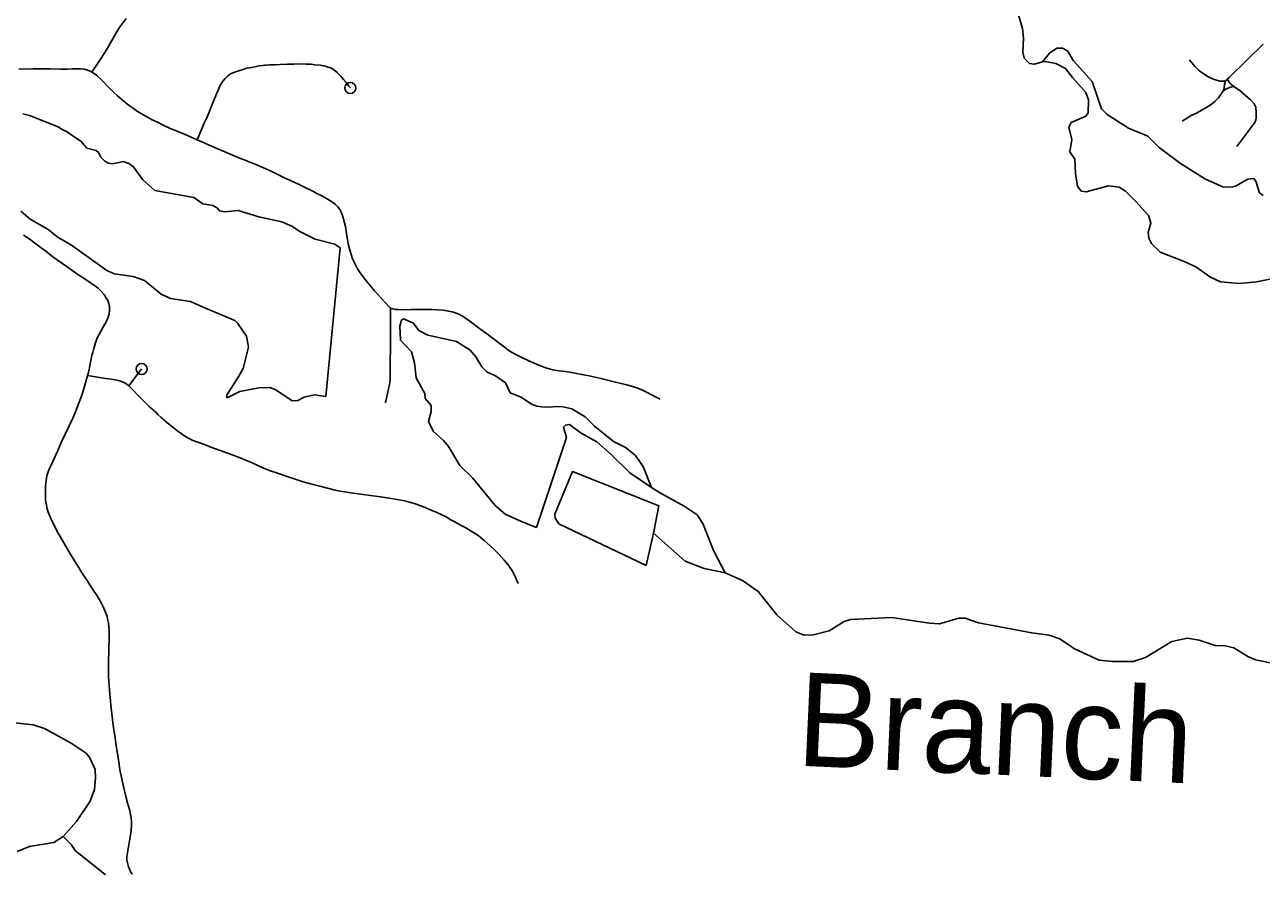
# Model space of a CAD drawing. Extents: x -19 to 366, y -4 to 359.
# Drawn here: x 145.451 to 146.509, y 189.502 to 190.228 of the extents above; entities that cross this region are included whole.
import ezdxf

# ---------------------------------------------------------------- set-up
doc = ezdxf.new("R2010")
doc.units = 0
for name, color, linetype in [('R_ROW', 7, 'Continuous'), ('R_Striping', 7, 'Continuous'), ('R_Temp Easement', 7, 'Continuous'), ('Sheet Fence', 7, 'Continuous')]:
    doc.layers.add(name, color=color, linetype=linetype)

msp = doc.modelspace()

# ---------------------------------------------------------------- linework, layer by layer
at = {"layer": 'R_ROW'}
for points in [[(145.8259, 189.9785), (145.8223, 189.9806), (145.8177, 189.9823), (145.8135, 189.9832), (145.8087, 189.984), (145.8038, 189.9844), (145.7992, 189.9846), (145.7938, 189.9847), (145.7883, 189.9847), (145.7816, 189.9845), (145.7749, 189.9843), (145.7699, 189.9846)], [(145.5199, 189.9734), (145.5183, 189.9706), (145.5157, 189.9662), (145.5139, 189.9629), (145.5126, 189.9604), (145.5109, 189.9553), (145.5097, 189.9513), (145.5088, 189.9478), (145.5081, 189.9451), (145.5075, 189.9425), (145.5051, 189.9307), (145.5043, 189.9281)], [(145.5043, 189.9281), (145.5018, 189.9188), (145.4998, 189.9121), (145.4981, 189.9075), (145.4969, 189.9043), (145.4939, 189.8971), (145.4916, 189.8915), (145.4887, 189.885), (145.4853, 189.8779), (145.4821, 189.8712), (145.4788, 189.864), (145.476, 189.8576), (145.4728, 189.8509), (145.4713, 189.8473), (145.4699, 189.843), (145.4693, 189.8405), (145.4682, 189.8335), (145.4682, 189.8241), (145.4684, 189.8213), (145.4691, 189.817), (145.4698, 189.8139), (145.4705, 189.811), (145.4739, 189.803), (145.4792, 189.7932), (145.4828, 189.7868), (145.4862, 189.7808), (145.4891, 189.7759), (145.4931, 189.7695), (145.4951, 189.7662), (145.5007, 189.7576), (145.5034, 189.7534), (145.5063, 189.749), (145.5095, 189.744), (145.5125, 189.7394), (145.5152, 189.7351), (145.5184, 189.729), (145.521, 189.7218), (145.5215, 189.7195), (145.5222, 189.716), (145.5229, 189.71), (145.5229, 189.7044), (145.5225, 189.692), (145.5222, 189.6833), (145.5224, 189.6702), (145.5233, 189.6553), (145.5246, 189.6432), (145.5264, 189.6289), (145.5277, 189.6196), (145.5292, 189.6095), (145.5302, 189.6028), (145.5311, 189.5972), (145.5321, 189.5904), (145.5357, 189.5737), (145.5363, 189.5715), (145.5372, 189.5676), (145.5382, 189.5635), (145.5383, 189.5629), (145.5393, 189.5593), (145.5399, 189.5573), (145.5404, 189.5555), (145.5409, 189.5538), (145.5417, 189.5495), (145.5418, 189.5484), (145.542, 189.5466), (145.542, 189.546), (145.542, 189.5441), (145.5419, 189.5428), (145.5416, 189.5389), (145.5414, 189.537), (145.5408, 189.5328), (145.5406, 189.5316), (145.54, 189.5278), (145.5398, 189.5265), (145.5394, 189.5246), (145.5391, 189.5231), (145.5388, 189.5215), (145.5385, 189.5194), (145.5383, 189.5177), (145.5381, 189.5161), (145.5381, 189.5149), (145.5381, 189.5136), (145.5383, 189.5117), (145.5385, 189.5108), (145.5391, 189.5086), (145.5394, 189.5075), (145.5399, 189.506), (145.5407, 189.5043), (145.5412, 189.5035), (145.5425, 189.5013)], [(145.5043, 189.9281), (145.5198, 189.9256)]]:
    msp.add_lwpolyline(points, dxfattribs=at)
at = {"layer": 'R_Striping'}
msp.add_line((146.4416, 190.1457), (146.4499, 190.1509), dxfattribs=at)
for points in [[(145.5373, 190.2338), (145.5315, 190.2256), (145.5285, 190.2208), (145.5251, 190.2148), (145.5213, 190.2083), (145.5187, 190.2037), (145.5166, 190.2005), (145.508, 190.1877)], [(146.5109, 190.2118), (146.4819, 190.1831)], [(145.7294, 190.1743), (145.7279, 190.1761), (145.7257, 190.179), (145.7235, 190.1815), (145.7211, 190.1845), (145.7182, 190.1875), (145.7163, 190.189), (145.714, 190.1905), (145.7123, 190.1914), (145.7103, 190.1922), (145.7079, 190.1928), (145.7034, 190.1937), (145.699, 190.1942), (145.6957, 190.1945), (145.6914, 190.1946), (145.6856, 190.1948), (145.6809, 190.1946), (145.6756, 190.1945), (145.6694, 190.1944), (145.6646, 190.1942), (145.6603, 190.194), (145.6569, 190.1937), (145.6562, 190.1937), (145.6544, 190.1936), (145.6512, 190.1931), (145.6464, 190.1922), (145.6429, 190.1916), (145.6407, 190.1911), (145.6381, 190.1904), (145.6358, 190.1896), (145.6327, 190.1885), (145.631, 190.1881), (145.6295, 190.1876), (145.6278, 190.1868), (145.6257, 190.1856), (145.6239, 190.1841), (145.6222, 190.1824), (145.6203, 190.1801), (145.618, 190.1764), (145.6174, 190.1753), (145.6168, 190.1738), (145.615, 190.1698), (145.6128, 190.1644), (145.6111, 190.1602), (145.6084, 190.1535), (145.6064, 190.1487), (145.6043, 190.1441), (145.5982, 190.1299)], [(146.4478, 190.1984), (146.4525, 190.1926), (146.4556, 190.1895), (146.4603, 190.1862), (146.4644, 190.1836), (146.469, 190.1815), (146.4742, 190.1802), (146.4786, 190.18)], [(145.508, 190.1877), (145.5066, 190.1885), (145.5043, 190.1895), (145.5014, 190.1903), (145.4985, 190.1906), (145.4911, 190.1905), (145.4873, 190.1904), (145.4815, 190.1904), (145.4724, 190.1905), (145.4658, 190.1905), (145.4579, 190.1905), (145.4454, 190.1904)], [(145.5982, 190.1299), (145.59, 190.1336), (145.5824, 190.1367), (145.5787, 190.1381), (145.5744, 190.1399), (145.5692, 190.1424), (145.5643, 190.145), (145.5598, 190.1471), (145.5558, 190.1492), (145.5472, 190.1542), (145.5424, 190.1576), (145.5408, 190.1588), (145.5387, 190.1602), (145.5339, 190.1642), (145.5299, 190.1676), (145.5266, 190.1708), (145.5237, 190.1736), (145.5209, 190.1765), (145.5185, 190.1789), (145.5157, 190.1818), (145.5122, 190.1849), (145.5099, 190.1866), (145.508, 190.1877)], [(146.4786, 190.18), (146.4786, 190.18), (146.4786, 190.1801), (146.4792, 190.1808), (146.4802, 190.1817)], [(146.4802, 190.1817), (146.4819, 190.1831)], [(146.4859, 190.1756), (146.4858, 190.1757), (146.4835, 190.1773), (146.4831, 190.1777), (146.4823, 190.1785), (146.4809, 190.1806), (146.4802, 190.1817)], [(146.4499, 190.1509), (146.4537, 190.1527), (146.4586, 190.1554), (146.4619, 190.1572), (146.4664, 190.1602), (146.4695, 190.1626), (146.4726, 190.1659), (146.4758, 190.1704), (146.4766, 190.1719)], [(146.4766, 190.1719), (146.4769, 190.1724), (146.4774, 190.1742), (146.4779, 190.1773)], [(146.4766, 190.1719), (146.4789, 190.1731), (146.48, 190.1737), (146.4814, 190.1743), (146.4831, 190.1749), (146.4859, 190.1756)], [(146.4779, 190.1773), (146.4783, 190.179), (146.4786, 190.18)], [(146.4884, 190.1242), (146.5039, 190.1448), (146.5045, 190.147), (146.5048, 190.1487), (146.5048, 190.1529), (146.5045, 190.1579), (146.5032, 190.1608), (146.5002, 190.1641), (146.4911, 190.1719), (146.4859, 190.1756)], [(145.5982, 190.1299), (145.6043, 190.1272), (145.608, 190.1255), (145.6138, 190.1231), (145.6339, 190.1144), (145.6392, 190.1124), (145.6448, 190.1102), (145.6474, 190.1092), (145.6596, 190.1038), (145.6643, 190.1015), (145.6685, 190.0995), (145.6742, 190.0968), (145.6774, 190.0953), (145.6817, 190.0934), (145.686, 190.0914), (145.6901, 190.0894), (145.6977, 190.0856), (145.7002, 190.0843), (145.7048, 190.082), (145.7103, 190.0788), (145.7132, 190.0771), (145.7166, 190.0746), (145.7187, 190.0725), (145.7206, 190.0699), (145.7227, 190.0652), (145.7236, 190.062), (145.7251, 190.0557), (145.7263, 190.0477), (145.7277, 190.0398), (145.7288, 190.0353), (145.7302, 190.0308), (145.7313, 190.0281), (145.7335, 190.0235), (145.7356, 190.0195), (145.7378, 190.0161), (145.742, 190.0104), (145.7499, 190.0006), (145.7563, 189.9936), (145.7586, 189.9912), (145.7636, 189.9857)], [(145.4495, 190.0483), (145.4531, 190.0459), (145.4612, 190.0401), (145.4624, 190.0392), (145.47, 190.0333), (145.4747, 190.0297), (145.4832, 190.0236), (145.4888, 190.0197), (145.4961, 190.0146), (145.5015, 190.0111), (145.5068, 190.0075), (145.5102, 190.0052), (145.5134, 190.0028), (145.5161, 190.0002), (145.5185, 189.9975), (145.5207, 189.9941), (145.5216, 189.9923), (145.5225, 189.9898), (145.523, 189.9871), (145.5232, 189.9841), (145.5228, 189.9806), (145.5217, 189.9773), (145.5199, 189.9734)], [(145.7636, 189.9857), (145.7637, 189.9763), (145.7637, 189.9685), (145.7638, 189.9625), (145.7636, 189.9538), (145.7633, 189.9377), (145.7633, 189.9243), (145.7632, 189.9219), (145.7629, 189.9206), (145.7595, 189.9046)], [(145.7699, 189.9846), (145.7681, 189.9847), (145.7636, 189.9857)], [(145.9946, 189.9079), (145.9872, 189.9115), (145.9846, 189.913), (145.9819, 189.9143), (145.9789, 189.9158), (145.9751, 189.9173), (145.9708, 189.9188), (145.9661, 189.9202), (145.9612, 189.9214), (145.9565, 189.9224), (145.9519, 189.9236), (145.945, 189.9253), (145.94, 189.9265), (145.9338, 189.9278), (145.9276, 189.9291), (145.9215, 189.9302), (145.9173, 189.931), (145.9137, 189.9315), (145.908, 189.9322), (145.9023, 189.9331), (145.8968, 189.9346), (145.8908, 189.937), (145.8823, 189.9407), (145.8757, 189.9437), (145.8709, 189.946), (145.8669, 189.9484), (145.8638, 189.9505), (145.8608, 189.9528), (145.8568, 189.9558), (145.8541, 189.9578), (145.8505, 189.9605), (145.8458, 189.964), (145.8402, 189.9682), (145.8352, 189.972), (145.8308, 189.9752), (145.826, 189.9785)], [(145.5397, 189.9194), (145.5506, 189.9337)], [(145.5198, 189.9256), (145.5227, 189.9252), (145.5284, 189.9243), (145.5317, 189.9236), (145.5362, 189.9219), (145.5384, 189.9204), (145.5397, 189.9194)], [(145.5397, 189.9194), (145.54, 189.9191), (145.5421, 189.917), (145.544, 189.9149), (145.5463, 189.9125), (145.5518, 189.9069), (145.5573, 189.9012), (145.5633, 189.8961), (145.5646, 189.8948), (145.5673, 189.8922), (145.5716, 189.8885), (145.5763, 189.8846), (145.5789, 189.8826), (145.5809, 189.881), (145.5825, 189.8798), (145.5876, 189.8761), (145.5939, 189.8728), (145.5953, 189.8722), (145.6044, 189.869), (145.61, 189.8669), (145.6266, 189.8607), (145.6349, 189.8577), (145.6403, 189.8554), (145.6447, 189.8535), (145.6544, 189.8491), (145.6602, 189.8468), (145.6678, 189.8442), (145.6744, 189.842), (145.6882, 189.8375), (145.6922, 189.8363), (145.6974, 189.8348), (145.7033, 189.8333), (145.7108, 189.8313), (145.7163, 189.83), (145.7207, 189.8291), (145.728, 189.828), (145.7382, 189.8266), (145.7465, 189.8255), (145.7553, 189.8243), (145.7647, 189.8228), (145.7708, 189.8217), (145.7747, 189.821), (145.7803, 189.8196), (145.7858, 189.8179), (145.7921, 189.8156), (145.7985, 189.8129), (145.8034, 189.8109), (145.8066, 189.8094), (145.8113, 189.807), (145.8155, 189.8045), (145.8187, 189.8028), (145.8238, 189.8001), (145.8281, 189.7978), (145.8388, 189.791), (145.8438, 189.7869), (145.8489, 189.7825), (145.8529, 189.7789), (145.8569, 189.7749), (145.8611, 189.7701), (145.8643, 189.7663), (145.8677, 189.7615), (145.8705, 189.7561), (145.8729, 189.7501)]]:
    msp.add_lwpolyline(points, dxfattribs=at)
for centre in [(145.7294, 190.1743), (145.5506, 189.9337)]:
    msp.add_circle(centre, 0.00473, dxfattribs=at)
at = {"layer": 'R_Temp Easement'}
for points in [[(146.3003, 190.2405), (146.3049, 190.2253), (146.3057, 190.2168), (146.3052, 190.205), (146.3064, 190.1999), (146.3109, 190.1951), (146.3151, 190.1946), (146.3221, 190.1967), (146.328, 190.204), (146.3342, 190.2083), (146.3392, 190.2084), (146.3433, 190.2061), (146.3485, 190.1974), (146.3645, 190.1798), (146.3724, 190.1565), (146.3773, 190.1516), (146.3956, 190.1399), (146.4121, 190.1331), (146.422, 190.1233), (146.4401, 190.1095), (146.4616, 190.0963), (146.4765, 190.0897), (146.4839, 190.0894), (146.4873, 190.0903), (146.4977, 190.0961), (146.5028, 190.0967), (146.5045, 190.0946), (146.5078, 190.0845), (146.5108, 190.0821)], [(146.3221, 190.1967), (146.3242, 190.1969), (146.3335, 190.1951), (146.3417, 190.1909), (146.3476, 190.1833), (146.359, 190.1705), (146.3615, 190.164), (146.361, 190.153), (146.3591, 190.1502), (146.3464, 190.1448), (146.3444, 190.1406), (146.3471, 190.1302), (146.3454, 190.1197), (146.3496, 190.1133), (146.3502, 190.1011), (146.352, 190.0901), (146.3552, 190.086), (146.3594, 190.0852), (146.3786, 190.0906), (146.3877, 190.0893), (146.393, 190.0859), (146.4019, 190.0771), (146.4126, 190.065), (146.4147, 190.0587), (146.4125, 190.0505), (146.4129, 190.0456), (146.4154, 190.0412), (146.4226, 190.0337), (146.4433, 190.0258), (146.4532, 190.0211), (146.4658, 190.0122), (146.4745, 190.0083), (146.4903, 190.0068), (146.5051, 190.0084), (146.5487, 190.0169)], [(145.7206, 190.0373), (145.7162, 190.0404), (145.6993, 190.0447), (145.6856, 190.0516), (145.6799, 190.0556), (145.6706, 190.0597), (145.6509, 190.064), (145.6332, 190.0693), (145.622, 190.0683), (145.6173, 190.069), (145.6155, 190.0715), (145.6116, 190.0735), (145.603, 190.075), (145.5952, 190.0805), (145.562, 190.0864), (145.5517, 190.0957), (145.5437, 190.1067), (145.5397, 190.1097), (145.5347, 190.1112), (145.526, 190.1094), (145.5224, 190.11), (145.519, 190.1117), (145.5158, 190.1151), (145.5136, 190.1189), (145.5116, 190.1206), (145.5038, 190.1228), (145.499, 190.1283), (145.4863, 190.137), (145.4821, 190.1389), (145.4792, 190.1411), (145.4547, 190.1507), (145.4488, 190.1522)], [(145.4471, 190.0688), (145.4551, 190.0619), (145.4707, 190.0532), (145.4792, 190.0462), (145.4897, 190.0402), (145.5209, 190.0181), (145.5247, 190.0162)], [(145.7084, 189.9101), (145.7206, 190.0373)], [(145.5247, 190.0162), (145.5274, 190.0151), (145.5435, 190.0129), (145.5532, 190.0095), (145.5675, 189.9978), (145.5753, 189.994), (145.5924, 189.9916), (145.6032, 189.9865), (145.6304, 189.9751), (145.633, 189.9726), (145.6405, 189.9618), (145.6422, 189.9523), (145.6376, 189.9341), (145.6338, 189.9276), (145.6234, 189.9111), (145.624, 189.909), (145.6348, 189.9143), (145.6511, 189.9176), (145.6604, 189.9179), (145.6655, 189.9158), (145.6794, 189.9064), (145.6844, 189.9066), (145.6899, 189.9096), (145.6986, 189.9116), (145.7084, 189.9101)], [(146.0504, 189.7593), (146.0405, 189.7778), (146.0311, 189.8015), (146.0263, 189.8087), (146.0153, 189.8163), (145.994, 189.828), (145.9873, 189.8323), (145.9802, 189.8503), (145.9731, 189.8598), (145.9648, 189.8664), (145.9547, 189.8716), (145.9385, 189.8847), (145.9303, 189.8928), (145.9191, 189.8996), (145.91, 189.9015), (145.8957, 189.901), (145.8889, 189.9019), (145.8845, 189.9036), (145.8756, 189.9097), (145.8661, 189.9132), (145.8621, 189.9218), (145.8537, 189.9278), (145.8463, 189.9312), (145.8419, 189.9355), (145.8369, 189.9442), (145.832, 189.9499), (145.8202, 189.9571), (145.7957, 189.9625), (145.7881, 189.9666), (145.7833, 189.9729), (145.7749, 189.9766), (145.7731, 189.9755), (145.7716, 189.9702), (145.7724, 189.9584), (145.7817, 189.9484), (145.7844, 189.9389), (145.7858, 189.926), (145.7931, 189.9127), (145.7933, 189.9084), (145.7986, 189.9025), (145.7986, 189.8974), (145.7964, 189.8886), (145.8004, 189.8805), (145.8092, 189.8725)], [(145.8886, 189.7981), (145.9143, 189.8751), (145.9118, 189.8838), (145.9135, 189.8855), (145.9171, 189.8863), (145.9271, 189.8787), (145.9405, 189.8712), (145.9528, 189.8606), (145.9687, 189.8449), (145.9873, 189.8323)], [(145.8092, 189.8725), (145.8134, 189.8672), (145.8231, 189.8512), (145.834, 189.8404), (145.8534, 189.8169), (145.8618, 189.8095), (145.8766, 189.8028), (145.8886, 189.7981)], [(146.2504, 189.7203), (146.2337, 189.7156), (146.2253, 189.716), (146.1931, 189.721), (146.1576, 189.7191), (146.1521, 189.7176), (146.1394, 189.7095), (146.1258, 189.7061), (146.1178, 189.7058), (146.1108, 189.7088), (146.0944, 189.7232), (146.0786, 189.7433), (146.0652, 189.7525), (146.0504, 189.7593), (146.0322, 189.7628), (146.016, 189.7692), (145.989, 189.793), (145.9934, 189.8166), (145.9197, 189.8459), (145.9045, 189.8093), (145.9047, 189.8059), (145.9079, 189.8012), (145.9825, 189.7656)], [(145.9825, 189.7656), (145.989, 189.793)], [(146.5182, 189.6819), (146.5044, 189.6847), (146.4977, 189.6875), (146.4857, 189.695), (146.4783, 189.6967), (146.4698, 189.6971), (146.4561, 189.7016), (146.4462, 189.7032), (146.4328, 189.7005), (146.4101, 189.6868), (146.3997, 189.6833), (146.382, 189.6832), (146.3706, 189.6843), (146.3493, 189.6941), (146.3368, 189.7028), (146.3278, 189.7058), (146.3128, 189.7078), (146.2671, 189.7165), (146.2559, 189.7205), (146.2504, 189.7203)], [(145.4154, 189.6336), (145.4577, 189.6292), (145.4676, 189.626), (145.4904, 189.6134), (145.5031, 189.6047), (145.5064, 189.6009), (145.5108, 189.5909), (145.5112, 189.5837), (145.5103, 189.5736), (145.5065, 189.5637), (145.4949, 189.5462), (145.4835, 189.5336)], [(145.4441, 189.5205), (145.4545, 189.5248), (145.4756, 189.5284), (145.4835, 189.5336), (145.4904, 189.5266), (145.4938, 189.5215), (145.5197, 189.5007)]]:
    msp.add_lwpolyline(points, dxfattribs=at)
at = {"layer": 'Sheet Fence'}
for points in [[(154.1159, 1.8709), (153.9063, 10.4874), (153.696, 19.1041), (153.485, 27.7209), (153.2733, 36.3378), (153.0608, 44.9549), (152.8476, 53.5721), (152.6337, 62.1894), (152.419, 70.8069), (152.2036, 79.4245), (151.9875, 88.0422), (151.7707, 96.6601), (151.5531, 105.2782), (151.3348, 113.8963), (151.1158, 122.5147), (150.8961, 131.1331), (150.6757, 139.7517), (150.4545, 148.3704), (150.2326, 156.9893), (150.0101, 165.6083), (149.7867, 174.2275), (149.5627, 182.8468), (149.338, 191.4662), (149.1125, 200.0858), (148.8864, 208.7055), (148.6595, 217.3254), (148.4319, 225.9454), (148.2037, 234.5655), (147.9747, 243.1858), (147.745, 251.8063), (147.5146, 260.4269), (147.2835, 269.0476), (147.0517, 277.6685), (146.8191, 286.2895), (146.5859, 294.9106), (146.352, 303.5319), (146.1174, 312.1534), (145.8821, 320.775), (145.6461, 329.3967), (145.4094, 338.0186), (145.172, 346.6406)], [(146.7783, 1.697), (146.5788, 10.3131), (146.3785, 18.9294), (146.1776, 27.5458), (145.9759, 36.1624), (145.7736, 44.7791), (145.5705, 53.396), (145.3668, 62.013), (145.1624, 70.6301), (144.9572, 79.2474), (144.7514, 87.8648), (144.5449, 96.4823), (144.3377, 105.1), (144.1299, 113.7179), (143.9213, 122.3359), (143.712, 130.954), (143.5021, 139.5723), (143.2915, 148.1907), (143.0802, 156.8092), (142.8682, 165.4279), (142.6555, 174.0468), (142.4422, 182.6658), (142.2282, 191.2849), (142.0135, 199.9042), (141.7981, 208.5236), (141.582, 217.1432), (141.3653, 225.7629), (141.1479, 234.3828), (140.9298, 243.0028), (140.711, 251.623), (140.4916, 260.2433), (140.2715, 268.8638), (140.0508, 277.4844), (139.8293, 286.1051), (139.6072, 294.726), (139.3845, 303.3471), (139.161, 311.9683), (138.937, 320.5896), (138.7122, 329.2111), (138.4868, 337.8328), (138.2607, 346.4546)], [(0, 189.5162), (7.1121, 189.5206), (14.2243, 189.5339), (21.3364, 189.556), (28.4484, 189.5869), (35.5605, 189.6267), (42.6725, 189.6754), (49.7844, 189.7329), (56.8962, 189.7992), (64.0079, 189.8744), (71.1196, 189.9584), (78.2311, 190.0512), (85.3425, 190.1529), (92.4538, 190.2635), (99.5649, 190.3829), (106.6759, 190.5111), (113.7867, 190.6482), (120.8974, 190.7941), (128.0078, 190.9489), (135.1181, 191.1125), (142.2282, 191.2849), (149.338, 191.4662), (156.4476, 191.6563), (163.5569, 191.8553), (170.666, 192.0631), (177.7749, 192.2798), (184.8835, 192.5053), (191.9917, 192.7396), (199.0997, 192.9828), (206.2074, 193.2348), (213.3147, 193.4956), (220.4218, 193.7653), (227.5285, 194.0438), (234.6348, 194.3312), (241.7408, 194.6274), (248.8464, 194.9324), (255.9516, 195.2463), (263.0564, 195.569), (270.1608, 195.9005), (277.2648, 196.2409), (284.3683, 196.5901), (291.4715, 196.9481), (298.5741, 197.315), (305.6763, 197.6907), (312.7781, 198.0753), (319.8793, 198.4686), (326.9801, 198.8708), (334.0804, 199.2818), (341.1801, 199.7017)], [(0, 180.8999), (7.1228, 180.9044), (14.2457, 180.9176), (21.3685, 180.9397), (28.4912, 180.9706), (35.614, 181.0103), (42.7366, 181.0589), (49.8592, 181.1163), (56.9818, 181.1825), (64.1042, 181.2575), (71.2266, 181.3414), (78.3488, 181.4341), (85.4709, 181.5357), (92.5929, 181.646), (99.7147, 181.7652), (106.8364, 181.8933), (113.9579, 182.0301), (121.0793, 182.1758), (128.2005, 182.3303), (135.3214, 182.4936), (142.4422, 182.6658), (149.5627, 182.8468), (156.683, 183.0366), (163.8031, 183.2352), (170.9229, 183.4427), (178.0425, 183.659), (185.1617, 183.8841), (192.2807, 184.1181), (199.3994, 184.3608), (206.5178, 184.6124), (213.6359, 184.8728), (220.7537, 185.1421), (227.8711, 185.4201), (234.9881, 185.707), (242.1048, 186.0027), (249.2212, 186.3073), (256.3371, 186.6206), (263.4526, 186.9428), (270.5678, 187.2738), (277.6825, 187.6136), (284.7968, 187.9622), (291.9107, 188.3197), (299.0241, 188.6859), (306.1371, 189.061), (313.2495, 189.4449), (320.3615, 189.8377), (327.4731, 190.2392), (334.5841, 190.6495), (341.6946, 191.0687)]]:
    msp.add_spline(points, degree=3, dxfattribs=at)

# ---------------------------------------------------------------- texts
at = {"layer": 'R_Temp Easement'}
msp.add_text('Branch', height=0.08, rotation=357.4007, dxfattribs=at).set_placement((146.1105, 189.5942))

doc.saveas('drawing.dxf')
